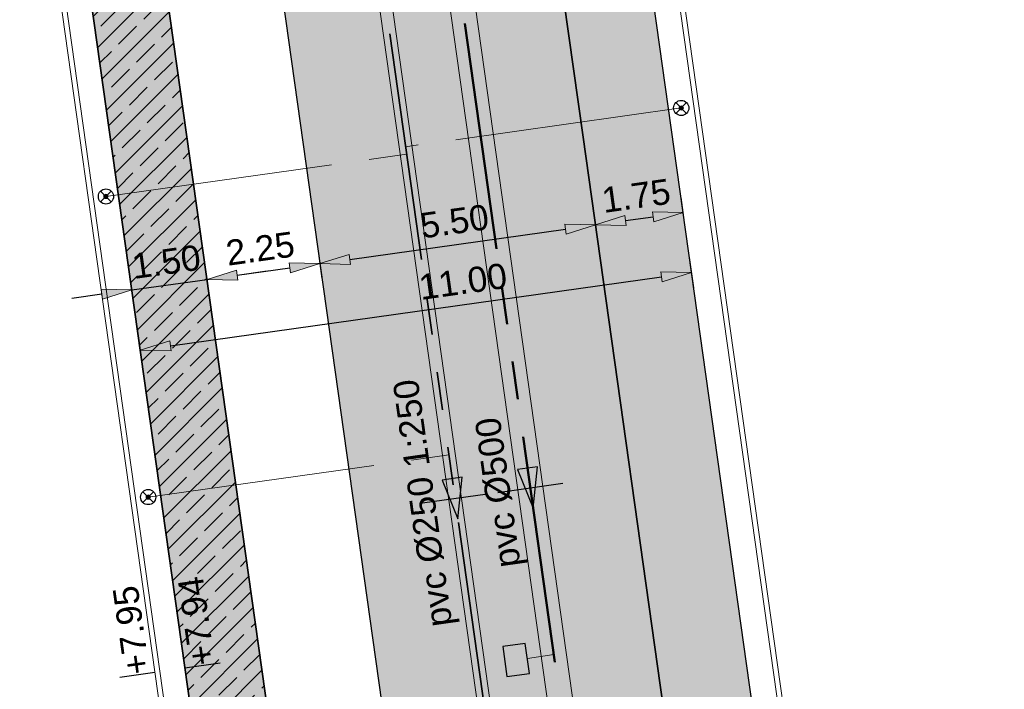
# Model space of a CAD drawing. Extents: x 98477 to 100410, y 398052 to 398969.
# Tile 268 of 374: x 98798 to 98818, y 398322 to 398336. Entities that reach past the tile are written whole.
import ezdxf
from ezdxf.enums import TextEntityAlignment as Align

# ---------------------------------------------------------------- set-up
doc = ezdxf.new("R2010")
doc.units = 0
for name, pattern in [('AL-NUTSTRACE', [17, 5, -3.5, 0, -3.5, 5]), ('RI-DWA', [9.75, 4.5, -0.75, 0.75, -0.75, 0.75, -0.75, 0.75, -0.75]), ('RI-RWA', [8.25, 4.5, -0.75, 0.75, -0.75, 0.75, -0.75])]:
    doc.linetypes.add(name, pattern=pattern)
for name, color, linetype, lineweight in [('N-KO-kantbegrenzing grondwerk', 70, 'Continuous', 25), ('N-KO-kantverharding', 2, 'Continuous', 25), ('N-RI-DWA hoofdriool', 24, 'RI-DWA', 35), ('N-RI-DWA hoofdriool buiswand', 24, 'Continuous', 13), ('N-RI-DWA huisaansluitleiding', 24, 'RI-DWA', 18), ('N-RI-DWA ontstoppingstuk', 24, 'Continuous', 25), ('N-RI-DWA strenginformatie', 24, 'Continuous', 25), ('N-RI-RWA hoofdriool', 162, 'RI-RWA', 50), ('N-RI-RWA hoofdriool buiswand', 162, 'Continuous', 13), ('N-RI-RWA kolkaansluitleiding', 132, 'RI-RWA', 18), ('N-RI-RWA strenginformatie', 162, 'Continuous', 25), ('N-RI-straatkolk', 7, 'Continuous', 25), ('N-RI-stroomrichting', 7, 'Continuous', 25), ("N-VH-arcering 'MAT' grijs 251", 251, 'Continuous', 18), ('N-VH-arcering printbeton', 8, 'Continuous', 9), ('X-AL-hoogtelijn - Niv 1', 1, 'AL-HOOGTELIJN', 18), ('X-AL-maatvoering VERWERKT', 180, 'Continuous', 18), ('X-AL-nutstrace VERWERKT', 252, 'AL-NUTSTRACE', 18), ('X-AL-planthoogte VERWERKT', 180, 'Continuous', 25)]:
    doc.layers.add(name, color=color, linetype=linetype, lineweight=lineweight)
for name, color, linetype, plot in [('X-AL-contourlijnen', 30, 'Continuous', False), ('X-AL-hulplijn', 30, 'Continuous', False), ('X-AL-hulplijn riolering', 30, 'Continuous', False)]:
    doc.layers.add(name, color=color, linetype=linetype, plot=plot)
doc.styles.add('CS Annotative', font='arial.ttf')
doc.styles.get("Standard").update_dxf_attribs({"font": 'txt.shx'})
doc.linetypes.add('AL-HOOGTELIJN', pattern='A,10,-1.5,["H",Standard,S=0.9,R=0,X=-0.3,Y=-0.45],-1.5,30', length=43)
doc.dimstyles.new('CS Annotative', dxfattribs={"dimtxt": 2.5, "dimasz": 3, "dimexe": 0.18, "dimexo": 0.0625, "dimgap": 1, "dimtad": 1, "dimzin": 3, "dimdsep": 46, "dimtxsty": 'CS Annotative', "dimblk": 'CS Dimensionpijl', "dimcen": 0, "dimse1": 1, "dimse2": 1, "dimclrd": 256, "dimclre": 256, "dimadec": 0, "dimazin": 0, "dimtm": 1e-09, "dimtfac": 1, "dimtdec": 0, "dimtofl": 0, "dimtmove": 1, "dimatfit": 1, "dimfxl": 1, "dimtfillclr": 256, "dimtolj": 1, "dimtzin": 3, "dimarcsym": 0})
pattern_1 = [(45, (0, 0), (-0.3535533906, 0.3535533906), []), (45, (0.35, 0), (-0.3535533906, 0.3535533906), [0.5, -0.2])]

# ---------------------------------------------------------------- blocks, each defined once
blk = doc.blocks.new('*U261')
at = {"layer": 'N-RI-stroomrichting'}
h = blk.add_hatch(color=256, dxfattribs=at)
h.dxf.hatch_style = 1
h.paths.add_polyline_path([(0.278, -1.981), (0.712, 2.12), (-1.269, 1.841)])
blk.add_lwpolyline([(0.278, -1.981), (0.712, 2.12), (-1.269, 1.841)], close=True, dxfattribs=at)
at = {"layer": 'X-AL-hulplijn riolering'}
blk.add_lwpolyline([(3.218, 0.452), (-3.218, -0.452)], dxfattribs=at)
at = {"lineweight": 25, "style": 'CS Annotative'}
blk.add_attdef('Strenginformatie', text='', height=2.5, rotation=98, dxfattribs=at).set_placement((-3.218, -0.452), align=Align.MIDDLE_CENTER)
blk = doc.blocks.new('*U116')
at = {"layer": 'N-RI-stroomrichting'}
h = blk.add_hatch(color=256, dxfattribs=at)
h.dxf.hatch_style = 1
h.paths.add_polyline_path([(0.278, -1.981), (0.712, 2.12), (-1.269, 1.841)])
blk.add_lwpolyline([(0.278, -1.981), (0.712, 2.12), (-1.269, 1.841)], close=True, dxfattribs=at)
at = {"layer": 'X-AL-hulplijn riolering'}
blk.add_lwpolyline([(3.218, 0.452), (-3.218, -0.452)], dxfattribs=at)
at = {"lineweight": 25, "style": 'CS Annotative'}
blk.add_attdef('Strenginformatie', text='', height=2.5, rotation=98, dxfattribs=at).set_placement((-3.218, -0.452), align=Align.MIDDLE_CENTER)
blk = doc.blocks.new('*U191')
at = {"layer": 'X-AL-hulplijn', "flags": 128}
blk.add_lwpolyline([(0.347, 0.049), (-0.347, -0.049)], dxfattribs=at)
at = {"layer": 'X-AL-planthoogte VERWERKT', "linetype": 'Continuous', "style": 'CS Annotative'}
blk.add_attdef('HOOGTE-RECHTS', text='', height=0.5, rotation=278, dxfattribs=at).set_placement((0, 0), align=Align.MIDDLE_LEFT)
blk = doc.blocks.new('*U813')
blk.add_lwpolyline([(-1.323, 1.329), (-0.905, -1.642), (1.323, -1.329), (0.905, 1.642)], close=True)
blk.add_solid([(-1.323, 1.329), (0.905, 1.642), (-1.323, 1.329), (-0.905, -1.642)])
blk = doc.blocks.new('CS Ontstoppingsstuk')
h = blk.add_hatch(color=256)
edge = h.paths.add_edge_path()
edge.add_arc((0, 0), 0.213, 358.55164, 718.55164)
at = {"lineweight": 18, "flags": 128}
for points in [[(-0.53, -0.53), (0.53, 0.53)], [(0.53, -0.53), (-0.53, 0.53)]]:
    blk.add_lwpolyline(points, dxfattribs=at)
blk.add_circle((0, 0), 0.75)
at = {"lineweight": 18}
blk.add_circle((0, 0), 0.213, dxfattribs=at)
blk = doc.blocks.new('CS Dimensionpijl')
h = blk.add_hatch(color=256)
h.dxf.hatch_style = 1
h.paths.add_polyline_path([(-1, -0.1667), (0, 0), (-1, 0.1667)])
at = {"flags": 128}
blk.add_lwpolyline([(0, 0.5), (0, -0.5)], dxfattribs=at)
blk.add_lwpolyline([(-1, -0.1667), (0, 0), (-1, 0.1667)], close=True, dxfattribs=at)
blk = doc.blocks.new('*D1009')
at = {"layer": 'X-AL-maatvoering VERWERKT', "linetype": 'Continuous', "lineweight": -2, "transparency": 16777216}
for p, q in [((98802.408, 398330.534), (98803.002, 398330.617)), ((98800.328, 398330.242), (98801.814, 398330.45)), ((98799.734, 398330.158), (98799.14, 398330.075))]:
    blk.add_line(p, q, dxfattribs=at)
at = {"layer": 'X-AL-maatvoering VERWERKT', "lineweight": -2, "transparency": 16777216, "xscale": 0.6000000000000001, "yscale": 0.6000000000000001, "zscale": 0.6000000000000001}
for p, rotation in [((98801.814, 398330.45), 188.0000000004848), ((98800.328, 398330.242), 8.000000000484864)]:
    blk.add_blockref('CS Dimensionpijl', p, dxfattribs=dict(at, rotation=rotation))
at = {"layer": 'X-AL-maatvoering VERWERKT', "color": 0, "transparency": 16777216, "insert": (98801.008, 398330.797), "char_height": 0.5, "attachment_point": 5, "rotation": 8, "style": 'CS Annotative'}
blk.add_mtext('\\A1;1.50', dxfattribs=at)
blk = doc.blocks.new('*D1010')
at = {"layer": 'X-AL-maatvoering VERWERKT', "linetype": 'Continuous', "lineweight": -2, "transparency": 16777216}
blk.add_line((98802.408, 398330.534), (98803.448, 398330.68), dxfattribs=at)
at = {"layer": 'X-AL-maatvoering VERWERKT', "lineweight": -2, "transparency": 16777216, "xscale": 0.6000000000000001, "yscale": 0.6000000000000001, "zscale": 0.6000000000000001}
for p, rotation in [((98804.042, 398330.763), 8.000000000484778), ((98801.814, 398330.45), 188.0000000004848)]:
    blk.add_blockref('CS Dimensionpijl', p, dxfattribs=dict(at, rotation=rotation))
at = {"layer": 'X-AL-maatvoering VERWERKT', "color": 0, "transparency": 16777216, "insert": (98802.864, 398331.058), "char_height": 0.5, "attachment_point": 5, "rotation": 8, "style": 'CS Annotative'}
blk.add_mtext('\\A1;2.25', dxfattribs=at)
blk = doc.blocks.new('*D1011')
at = {"layer": 'X-AL-maatvoering VERWERKT', "linetype": 'Continuous', "lineweight": -2, "transparency": 16777216}
blk.add_line((98804.636, 398330.847), (98808.894, 398331.445), dxfattribs=at)
at = {"layer": 'X-AL-maatvoering VERWERKT', "lineweight": -2, "transparency": 16777216, "xscale": 0.6000000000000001, "yscale": 0.6000000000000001, "zscale": 0.6000000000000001}
for p, rotation in [((98809.488, 398331.529), 8.000000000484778), ((98804.042, 398330.763), 188.0000000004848)]:
    blk.add_blockref('CS Dimensionpijl', p, dxfattribs=dict(at, rotation=rotation))
at = {"layer": 'X-AL-maatvoering VERWERKT', "color": 0, "transparency": 16777216, "insert": (98806.702, 398331.597), "char_height": 0.5, "attachment_point": 5, "rotation": 8, "style": 'CS Annotative'}
blk.add_mtext('\\A1;5.50', dxfattribs=at)
blk = doc.blocks.new('*D1012')
at = {"layer": 'X-AL-maatvoering VERWERKT', "linetype": 'Continuous', "lineweight": -2, "transparency": 16777216}
blk.add_line((98810.082, 398331.612), (98810.627, 398331.689), dxfattribs=at)
at = {"layer": 'X-AL-maatvoering VERWERKT', "lineweight": -2, "transparency": 16777216, "xscale": 0.6000000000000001, "yscale": 0.6000000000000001, "zscale": 0.6000000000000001}
for p, rotation in [((98811.221, 398331.772), 8.000000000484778), ((98809.488, 398331.529), 188.0000000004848)]:
    blk.add_blockref('CS Dimensionpijl', p, dxfattribs=dict(at, rotation=rotation))
at = {"layer": 'X-AL-maatvoering VERWERKT', "color": 0, "transparency": 16777216, "insert": (98810.291, 398332.102), "char_height": 0.5, "attachment_point": 5, "rotation": 8, "style": 'CS Annotative'}
blk.add_mtext('\\A1;1.75', dxfattribs=at)
blk = doc.blocks.new('*D1152')
at = {"layer": 'X-AL-maatvoering VERWERKT', "linetype": 'Continuous', "lineweight": -2, "transparency": 16777216}
blk.add_line((98801.089, 398329.137), (98810.794, 398330.501), dxfattribs=at)
at = {"layer": 'X-AL-maatvoering VERWERKT', "lineweight": -2, "transparency": 16777216, "xscale": 0.6000000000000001, "yscale": 0.6000000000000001, "zscale": 0.6000000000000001}
for p, rotation in [((98811.388, 398330.584), 8.000000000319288), ((98800.495, 398329.053), 188.0000000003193)]:
    blk.add_blockref('CS Dimensionpijl', p, dxfattribs=dict(at, rotation=rotation))
at = {"layer": 'X-AL-maatvoering VERWERKT', "color": 0, "transparency": 16777216, "insert": (98806.869, 398330.409), "char_height": 0.5, "attachment_point": 5, "rotation": 8, "style": 'CS Annotative'}
blk.add_mtext('\\A1;11.00', dxfattribs=at)

msp = doc.modelspace()

# ---------------------------------------------------------------- hatches: boundary and pattern name
at = {"layer": "N-VH-arcering 'MAT' grijs 251"}
h = msp.add_hatch(color=256, dxfattribs=at)
h.dxf.hatch_style = 1
edge = h.paths.add_edge_path()
edge.add_line((98801.71, 398275.503), (98759.079, 398269.511))
edge.add_arc((98758.557, 398273.225), 3.75, 188, 278, ccw=False)
edge.add_line((98754.843, 398272.703), (98754.732, 398273.495))
edge.add_arc((98759.436, 398274.156), 4.75, 98, 188, ccw=False)
edge.add_line((98758.775, 398278.86), (98802.644, 398285.025))
edge.add_arc((98800.8, 398298.146), 13.25, 278, 315.3696)
edge.add_arc((98814.321, 398284.798), 5.75, 98, 135.3696, ccw=False)
edge.add_line((98813.521, 398290.492), (98817.945, 398291.114))
edge.add_arc((98818.745, 398285.42), 5.75, 8, 98, ccw=False)
edge.add_line((98824.439, 398286.22), (98832.122, 398231.557))
edge.add_arc((98824.447, 398230.479), 7.75, -36.9034, 8, ccw=False)
edge.add_line((98830.645, 398225.825), (98822.025, 398214.347))
edge.add_arc((98828.622, 398209.393), 8.25, 143.0966, 188)
edge.add_line((98820.453, 398208.245), (98820.952, 398204.691))
edge.add_line((98820.952, 398204.691), (98824.988, 398175.974))
edge.add_line((98824.988, 398175.974), (98826.345, 398166.319))
edge.add_arc((98829.563, 398166.771), 3.25, 188, 278)
edge.add_line((98830.016, 398163.553), (98845.496, 398165.728))
edge.add_line((98845.496, 398165.728), (98850.051, 398166.368))
edge.add_line((98850.051, 398166.368), (98871.26, 398169.349))
edge.add_line((98871.26, 398169.349), (98879.777, 398170.546))
edge.add_line((98879.777, 398170.546), (98895.918, 398172.814))
edge.add_line((98895.918, 398172.814), (98895.013, 398179.251))
edge.add_line((98895.013, 398179.251), (98835.845, 398170.936))
edge.add_arc((98835.184, 398175.639), 4.75, 188, 278, ccw=False)
edge.add_line((98830.48, 398174.978), (98825.977, 398207.018))
edge.add_arc((98833.652, 398208.097), 7.75, 143.0966, 188, ccw=False)
edge.add_line((98827.454, 398212.751), (98836.074, 398224.229))
edge.add_arc((98829.477, 398229.183), 8.25, 323.0966, 368)
edge.add_line((98837.646, 398230.331), (98837.342, 398232.493))
edge.add_line((98837.342, 398232.493), (98837.342, 398232.493))
edge.add_line((98837.342, 398232.493), (98829.688, 398286.958))
edge.add_arc((98835.382, 398287.758), 5.75, 98, 188, ccw=False)
edge.add_line((98834.582, 398293.452), (98882.505, 398300.187))
edge.add_arc((98883.618, 398292.265), 8, 11.632, 98, ccw=False)
edge.add_line((98891.454, 398293.878), (98891, 398296.086))
edge.add_line((98891, 398296.086), (98889.023, 398305.688))
edge.add_line((98889.023, 398305.688), (98888.557, 398307.974))
edge.add_line((98888.557, 398307.974), (98887.385, 398314.76))
edge.add_arc((98879.502, 398313.398), 8, -82, 9.8011, ccw=False)
edge.add_line((98880.615, 398305.476), (98872.945, 398304.398))
edge.add_arc((98872.423, 398308.111), 3.75, 189.4265, 278, ccw=False)
edge.add_arc((92946.735, 397324.304), 6003.05, 9.426501, 10.6116601)
edge.add_line((98847.121, 398429.774), (98842.313, 398429.098))
edge.add_arc((92946.735, 397324.304), 5998.2, 9.4285467, 10.6137733, ccw=False)
edge.add_arc((98860.089, 398306.469), 3.84, -81.4341, 6.6574, ccw=False)
edge.add_line((98860.661, 398302.671), (98847.185, 398300.777))
edge.add_line((98847.185, 398300.777), (98842.63, 398300.137))
edge.add_line((98842.63, 398300.137), (98820.151, 398296.978))
edge.add_arc((98819.35, 398302.672), 5.75, 188, 278, ccw=False)
edge.add_line((98813.656, 398301.872), (98812.306, 398311.477))
edge.add_line((98812.306, 398311.477), (98811.109, 398319.994))
edge.add_line((98811.109, 398319.994), (98809.244, 398333.263))
edge.add_line((98809.244, 398333.263), (98808.674, 398337.323))
edge.add_line((98808.674, 398337.323), (98807.714, 398344.156))
edge.add_line((98807.714, 398344.156), (98807.707, 398344.206))
edge.add_line((98807.707, 398344.206), (98811.668, 398344.762))
edge.add_line((98811.668, 398344.762), (98829.492, 398347.268))
edge.add_line((98829.492, 398347.268), (98831.968, 398347.616))
edge.add_line((98831.968, 398347.616), (98831.064, 398354.052))
edge.add_line((98831.064, 398354.052), (98828.588, 398353.704))
edge.add_line((98828.588, 398353.704), (98810.763, 398351.199))
edge.add_line((98810.763, 398351.199), (98806.802, 398350.643))
edge.add_line((98806.802, 398350.643), (98806.795, 398350.692))
edge.add_line((98806.795, 398350.692), (98805.146, 398362.424))
edge.add_line((98805.146, 398362.424), (98805.048, 398363.12))
edge.add_line((98805.048, 398363.12), (98803.991, 398370.646))
edge.add_line((98803.991, 398370.646), (98802.488, 398381.341))
edge.add_line((98802.488, 398381.341), (98801.43, 398388.867))
edge.add_line((98801.43, 398388.867), (98799.927, 398399.562))
edge.add_line((98799.927, 398399.562), (98798.869, 398407.088))
edge.add_line((98798.869, 398407.088), (98797.366, 398417.783))
edge.add_line((98797.366, 398417.783), (98796.795, 398421.843))
edge.add_line((98796.795, 398421.843), (98795.884, 398428.329))
edge.add_line((98795.884, 398428.329), (98795.877, 398428.379))
edge.add_line((98795.877, 398428.379), (98799.838, 398428.935))
edge.add_line((98799.838, 398428.935), (98817.663, 398431.44))
edge.add_line((98817.663, 398431.44), (98820.138, 398431.788))
edge.add_line((98820.138, 398431.788), (98819.234, 398438.225))
edge.add_line((98819.234, 398438.225), (98816.758, 398437.877))
edge.add_line((98816.758, 398437.877), (98798.933, 398435.372))
edge.add_line((98798.933, 398435.372), (98794.972, 398434.815))
edge.add_line((98794.972, 398434.815), (98794.965, 398434.865))
edge.add_line((98794.965, 398434.865), (98793.379, 398446.154))
edge.add_line((98793.379, 398446.154), (98792.739, 398450.709))
edge.add_line((98792.739, 398450.709), (98789.338, 398474.904))
edge.add_line((98789.338, 398474.904), (98783.892, 398474.138))
edge.add_line((98783.892, 398474.138), (98786.763, 398453.707))
edge.add_arc((98782.059, 398453.046), 4.75, -82, 8, ccw=False)
edge.add_line((98782.72, 398448.342), (98773.115, 398446.992))
edge.add_line((98773.115, 398446.992), (98764.599, 398445.795))
edge.add_line((98764.599, 398445.795), (98743.407, 398442.817))
edge.add_line((98743.407, 398442.817), (98734.891, 398441.62))
edge.add_line((98734.891, 398441.62), (98611.8, 398424.321))
edge.add_line((98611.8, 398424.321), (98607.657, 398453.801))
edge.add_arc((98611.637, 398454.122), 3.993, 101.3918, 184.6082, ccw=False)
edge.add_line((98610.849, 398458.036), (98611.839, 398458.175))
edge.add_line((98611.839, 398458.175), (98639.566, 398462.072))
edge.add_line((98639.566, 398462.072), (98641.547, 398462.351))
edge.add_line((98641.547, 398462.351), (98659.372, 398464.856))
edge.add_line((98659.372, 398464.856), (98661.847, 398465.204))
edge.add_line((98661.847, 398465.204), (98660.943, 398471.64))
edge.add_line((98660.943, 398471.64), (98649.901, 398470.089))
edge.add_line((98649.901, 398470.089), (98624.649, 398466.54))
edge.add_line((98624.649, 398466.54), (98622.669, 398466.261))
edge.add_line((98622.669, 398466.261), (98604.844, 398463.756))
edge.add_line((98604.844, 398463.756), (98602.864, 398463.478))
edge.add_line((98602.864, 398463.478), (98594.941, 398462.365))
edge.add_line((98594.941, 398462.365), (98576.275, 398459.741))
edge.add_line((98576.275, 398459.741), (98577.18, 398453.304))
edge.add_line((98577.18, 398453.304), (98578.17, 398453.444))
edge.add_line((98578.17, 398453.444), (98598.471, 398456.294))
edge.add_arc((98598.792, 398452.314), 3.993, 11.4249, 94.6095, ccw=False)
edge.add_line((98602.706, 398453.105), (98606.849, 398423.625))
edge.add_line((98606.849, 398423.625), (98548.819, 398415.469))
edge.add_arc((98548.158, 398420.173), 4.75, 188, 278, ccw=False)
edge.add_line((98543.454, 398419.512), (98539.768, 398445.74))
edge.add_line((98539.768, 398445.74), (98538.976, 398445.629))
edge.add_line((98538.976, 398445.629), (98538.732, 398447.362))
edge.add_line((98538.732, 398447.362), (98534.771, 398446.805))
edge.add_line((98534.771, 398446.805), (98536.53, 398434.292))
edge.add_line((98536.53, 398434.292), (98537.17, 398429.737))
edge.add_line((98537.17, 398429.737), (98538.395, 398421.022))
edge.add_line((98538.395, 398421.022), (98539.035, 398416.467))
edge.add_line((98539.035, 398416.467), (98541.025, 398402.306))
edge.add_line((98541.025, 398402.306), (98541.665, 398397.751))
edge.add_line((98541.665, 398397.751), (98543.656, 398383.59))
edge.add_line((98543.656, 398383.59), (98544.296, 398379.035))
edge.add_line((98544.296, 398379.035), (98545.604, 398369.727))
edge.add_arc((98543.871, 398369.483), 1.75, -82, 8, ccw=False)
edge.add_line((98544.115, 398367.75), (98522.477, 398364.709))
edge.add_line((98522.477, 398364.709), (98523.215, 398359.461))
edge.add_line((98523.215, 398359.461), (98545.05, 398362.529))
edge.add_line((98545.05, 398362.529), (98549.605, 398363.17))
edge.add_line((98549.605, 398363.17), (98564.162, 398365.215))
edge.add_arc((98564.824, 398360.512), 4.75, 8, 98, ccw=False)
edge.add_line((98569.527, 398361.173), (98576.5, 398311.56))
edge.add_arc((98571.796, 398310.899), 4.75, -82, 8, ccw=False)
edge.add_line((98572.457, 398306.195), (98563.842, 398304.985))
edge.add_line((98563.842, 398304.985), (98559.287, 398304.344))
edge.add_line((98559.287, 398304.344), (98541.016, 398301.777))
edge.add_line((98541.016, 398301.777), (98541.754, 398296.528))
edge.add_line((98541.754, 398296.528), (98553.885, 398298.233))
edge.add_arc((98554.128, 398296.5), 1.75, 8, 98, ccw=False)
edge.add_line((98555.861, 398296.744), (98557.35, 398286.148))
edge.add_line((98557.35, 398286.148), (98557.99, 398281.593))
edge.add_line((98557.99, 398281.593), (98560.134, 398266.343))
edge.add_line((98560.134, 398266.343), (98560.774, 398261.787))
edge.add_line((98560.774, 398261.787), (98562.917, 398246.537))
edge.add_line((98562.917, 398246.537), (98563.557, 398241.982))
edge.add_line((98563.557, 398241.982), (98565.701, 398226.732))
edge.add_line((98565.701, 398226.732), (98566.341, 398222.177))
edge.add_line((98566.341, 398222.177), (98567.566, 398213.462))
edge.add_line((98567.566, 398213.462), (98568.206, 398208.907))
edge.add_line((98568.206, 398208.907), (98576.531, 398149.669))
edge.add_line((98576.531, 398149.669), (98576.556, 398149.491))
edge.add_line((98576.556, 398149.491), (98535.46, 398143.715))
edge.add_line((98535.46, 398143.715), (98536.347, 398137.407))
edge.add_line((98536.347, 398137.407), (98537.337, 398137.546))
edge.add_line((98537.337, 398137.546), (98577.443, 398143.183))
edge.add_line((98577.443, 398143.183), (98578.765, 398133.775))
edge.add_line((98578.765, 398133.775), (98538.659, 398128.139))
edge.add_line((98538.659, 398128.139), (98537.669, 398128))
edge.add_line((98537.669, 398128), (98538.573, 398121.563))
edge.add_line((98538.573, 398121.563), (98579.669, 398127.339))
edge.add_line((98579.669, 398127.339), (98579.676, 398127.289))
edge.add_line((98579.676, 398127.289), (98580.766, 398119.535))
edge.add_line((98580.766, 398119.535), (98582.575, 398106.662))
edge.add_line((98582.575, 398106.662), (98583.062, 398103.196))
edge.add_line((98583.062, 398103.196), (98584.872, 398090.322))
edge.add_line((98584.872, 398090.322), (98585.359, 398086.856))
edge.add_line((98585.359, 398086.856), (98587.168, 398073.983))
edge.add_line((98587.168, 398073.983), (98588.149, 398067.001))
edge.add_arc((98585.921, 398066.688), 2.25, -71.0527, 8, ccw=False)
edge.add_line((98586.652, 398064.56), (98587.088, 398064.71))
edge.add_line((98587.088, 398064.71), (98595.765, 398067.689))
edge.add_line((98595.765, 398067.689), (98596.093, 398067.801))
edge.add_arc((98595.362, 398069.929), 2.25, 188, 288.9473, ccw=False)
edge.add_line((98593.134, 398069.616), (98582.466, 398145.525))
edge.add_arc((98587.169, 398146.186), 4.75, 98, 188, ccw=False)
edge.add_line((98586.508, 398150.89), (98609.067, 398154.06))
edge.add_line((98609.067, 398154.06), (98621.308, 398156.2))
edge.add_line((98621.308, 398156.2), (98618.713, 398174.661))
edge.add_line((98618.713, 398174.661), (98600.889, 398172.156))
edge.add_line((98600.889, 398172.156), (98602.706, 398159.225))
edge.add_line((98602.706, 398159.225), (98585.673, 398156.831))
edge.add_arc((98585.086, 398161.633), 4.838, 189.0296, 276.9704, ccw=False)
edge.add_line((98580.308, 398160.874), (98573.635, 398208.357))
edge.add_line((98573.635, 398208.357), (98572.717, 398214.893))
edge.add_line((98572.717, 398214.893), (98570.017, 398234.104))
edge.add_line((98570.017, 398234.104), (98569.098, 398240.64))
edge.add_line((98569.098, 398240.64), (98568.632, 398243.957))
edge.add_line((98568.632, 398243.957), (98568.166, 398247.275))
edge.add_arc((98572.869, 398247.936), 4.75, 98, 188, ccw=False)
edge.add_line((98572.208, 398252.64), (98597.856, 398256.244))
edge.add_line((98597.856, 398256.244), (98604.392, 398257.163))
edge.add_line((98604.392, 398257.163), (98619.642, 398259.306))
edge.add_line((98619.642, 398259.306), (98626.178, 398260.225))
edge.add_line((98626.178, 398260.225), (98639.447, 398262.089))
edge.add_line((98639.447, 398262.089), (98639.497, 398262.096))
edge.add_line((98639.497, 398262.096), (98640.054, 398258.135))
edge.add_line((98640.054, 398258.135), (98641.863, 398245.262))
edge.add_line((98641.863, 398245.262), (98642.141, 398243.281))
edge.add_line((98642.141, 398243.281), (98643.255, 398235.359))
edge.add_line((98643.255, 398235.359), (98644.577, 398225.952))
edge.add_line((98644.577, 398225.952), (98646.038, 398215.554))
edge.add_line((98646.038, 398215.554), (98646.386, 398213.078))
edge.add_line((98646.386, 398213.078), (98652.823, 398213.983))
edge.add_line((98652.823, 398213.983), (98652.475, 398216.458))
edge.add_line((98652.475, 398216.458), (98651.709, 398221.905))
edge.add_line((98651.709, 398221.905), (98651.431, 398223.885))
edge.add_line((98651.431, 398223.885), (98649.622, 398236.759))
edge.add_line((98649.622, 398236.759), (98649.343, 398238.739))
edge.add_line((98649.343, 398238.739), (98646.49, 398259.04))
edge.add_line((98646.49, 398259.04), (98645.934, 398263.001))
edge.add_line((98645.934, 398263.001), (98645.983, 398263.008))
edge.add_line((98645.983, 398263.008), (98654.398, 398264.191))
edge.add_line((98654.398, 398264.191), (98722.625, 398273.779))
edge.add_line((98722.625, 398273.779), (98731.142, 398274.976))
edge.add_line((98731.142, 398274.976), (98743.97, 398276.779))
edge.add_arc((98744.557, 398271.977), 4.838, 9.0296, 96.9704, ccw=False)
edge.add_line((98749.335, 398272.737), (98750.727, 398262.834))
edge.add_line((98750.727, 398262.834), (98752.41, 398263.07))
edge.add_line((98752.41, 398263.07), (98756.966, 398263.711))
edge.add_line((98756.966, 398263.711), (98772.216, 398265.854))
edge.add_line((98772.216, 398265.854), (98776.771, 398266.494))
edge.add_line((98776.771, 398266.494), (98795.982, 398269.194))
edge.add_line((98795.982, 398269.194), (98800.537, 398269.834))
edge.add_line((98800.537, 398269.834), (98802.468, 398270.106))
edge.add_line((98802.468, 398270.106), (98801.71, 398275.503))
edge = h.paths.add_edge_path(flags=16)
edge.add_line((98744.062, 398333.464), (98751.984, 398334.577))
edge.add_line((98751.984, 398334.577), (98753.966, 398334.856))
edge.add_line((98753.966, 398334.856), (98764.363, 398336.317))
edge.add_line((98764.363, 398336.317), (98764.363, 398336.317))
edge.add_line((98764.363, 398336.317), (98766.343, 398336.595))
edge.add_line((98766.343, 398336.595), (98774.265, 398337.708))
edge.add_line((98774.265, 398337.708), (98774.247, 398337.837))
edge.add_line((98774.247, 398337.837), (98802.49, 398341.806))
edge.add_line((98802.49, 398341.806), (98803.019, 398338.043))
edge.add_line((98803.019, 398338.043), (98808.474, 398299.225))
edge.add_arc((98800.8, 398298.146), 7.75, -82, 8, ccw=False)
edge.add_line((98801.878, 398290.472), (98771.967, 398286.268))
edge.add_line((98771.967, 398286.268), (98767.412, 398285.628))
edge.add_line((98767.412, 398285.628), (98755.133, 398283.902))
edge.add_line((98755.133, 398283.902), (98746.617, 398282.705))
edge.add_line((98746.617, 398282.705), (98730.376, 398280.423))
edge.add_line((98730.376, 398280.423), (98721.86, 398279.226))
edge.add_line((98721.86, 398279.226), (98654.328, 398269.735))
edge.add_arc((98653.667, 398274.439), 4.75, 188, 278, ccw=False)
edge.add_line((98648.963, 398273.778), (98644.134, 398308.14))
edge.add_line((98644.134, 398308.14), (98642.937, 398316.656))
edge.add_line((98642.937, 398316.656), (98640.3, 398335.422))
edge.add_line((98640.3, 398335.422), (98638.121, 398335.116))
edge.add_line((98638.121, 398335.116), (98637.23, 398334.99))
edge.add_line((98637.23, 398334.99), (98635.051, 398334.684))
edge.add_line((98635.051, 398334.684), (98635.74, 398329.782))
edge.add_line((98635.74, 398329.782), (98636.937, 398321.266))
edge.add_line((98636.937, 398321.266), (98638.385, 398310.967))
edge.add_line((98638.385, 398310.967), (98639.025, 398306.412))
edge.add_line((98639.025, 398306.412), (98641.168, 398291.162))
edge.add_line((98641.168, 398291.162), (98642.365, 398282.646))
edge.add_line((98642.365, 398282.646), (98643.715, 398273.04))
edge.add_arc((98639.011, 398272.379), 4.75, -82, 8, ccw=False)
edge.add_line((98639.672, 398267.675), (98619.322, 398264.815))
edge.add_line((98619.322, 398264.815), (98614.272, 398264.105))
edge.add_line((98614.272, 398264.105), (98593.922, 398261.245))
edge.add_arc((98593.261, 398265.949), 4.75, 188, 278, ccw=False)
edge.add_line((98588.557, 398265.288), (98581.779, 398313.514))
edge.add_line((98581.779, 398313.514), (98580.582, 398322.03))
edge.add_line((98580.582, 398322.03), (98575.231, 398360.106))
edge.add_line((98575.231, 398360.106), (98574.591, 398364.661))
edge.add_line((98574.591, 398364.661), (98572.663, 398378.377))
edge.add_line((98572.663, 398378.377), (98571.188, 398388.873))
edge.add_line((98571.188, 398388.873), (98568.516, 398407.887))
edge.add_arc((98573.22, 398408.548), 4.75, 98, 188, ccw=False)
edge.add_line((98572.559, 398413.251), (98607.119, 398418.109))
edge.add_line((98607.119, 398418.109), (98607.614, 398418.178))
edge.add_line((98607.614, 398418.178), (98611.584, 398389.936))
edge.add_line((98611.584, 398389.936), (98611.455, 398389.918))
edge.add_line((98611.455, 398389.918), (98613.264, 398377.044))
edge.add_line((98613.264, 398377.044), (98613.334, 398376.549))
edge.add_line((98613.334, 398376.549), (98626.207, 398378.358))
edge.add_line((98626.207, 398378.358), (98628.188, 398378.637))
edge.add_line((98628.188, 398378.637), (98636.11, 398379.75))
edge.add_line((98636.11, 398379.75), (98648.369, 398381.473))
edge.add_line((98648.369, 398381.473), (98647.465, 398387.91))
edge.add_line((98647.465, 398387.91), (98634.591, 398386.1))
edge.add_line((98634.591, 398386.1), (98632.492, 398385.805))
edge.add_line((98632.492, 398385.805), (98619.737, 398384.013))
edge.add_line((98619.737, 398384.013), (98617.509, 398383.7))
edge.add_line((98617.509, 398383.7), (98612.566, 398418.874))
edge.add_line((98612.566, 398418.874), (98613.061, 398418.944))
edge.add_line((98613.061, 398418.944), (98667.575, 398426.605))
edge.add_line((98667.575, 398426.605), (98722.089, 398434.267))
edge.add_line((98722.089, 398434.267), (98726.149, 398434.837))
edge.add_line((98726.149, 398434.837), (98759.422, 398439.513))
edge.add_line((98759.422, 398439.513), (98763.483, 398440.084))
edge.add_line((98763.483, 398440.084), (98783.486, 398442.895))
edge.add_arc((98784.147, 398438.192), 4.75, 8, 98, ccw=False)
edge.add_line((98788.851, 398438.853), (98795.615, 398390.726))
edge.add_arc((98790.911, 398390.065), 4.75, -82, 8, ccw=False)
edge.add_line((98791.572, 398385.361), (98787.363, 398384.769))
edge.add_line((98787.363, 398384.769), (98774.49, 398382.96))
edge.add_line((98774.49, 398382.96), (98766.122, 398381.784))
edge.add_line((98766.122, 398381.784), (98766.072, 398381.777))
edge.add_line((98766.072, 398381.777), (98764.945, 398389.798))
edge.add_line((98764.945, 398389.798), (98762.092, 398410.099))
edge.add_line((98762.092, 398410.099), (98761.953, 398411.089))
edge.add_line((98761.953, 398411.089), (98755.516, 398410.184))
edge.add_line((98755.516, 398410.184), (98755.655, 398409.194))
edge.add_line((98755.655, 398409.194), (98758.508, 398388.894))
edge.add_line((98758.508, 398388.894), (98759.636, 398380.872))
edge.add_line((98759.636, 398380.872), (98759.586, 398380.865))
edge.add_line((98759.586, 398380.865), (98748.792, 398379.348))
edge.add_line((98748.792, 398379.348), (98744.237, 398378.708))
edge.add_line((98744.237, 398378.708), (98741.316, 398378.298))
edge.add_line((98741.316, 398378.298), (98735.869, 398377.532))
edge.add_line((98735.869, 398377.532), (98732.948, 398377.122))
edge.add_line((98732.948, 398377.122), (98728.393, 398376.482))
edge.add_line((98728.393, 398376.482), (98718.319, 398375.066))
edge.add_arc((98720.442, 398359.964), 15.25, 98, 128)
edge.add_line((98711.053, 398371.981), (98707.249, 398369.01))
edge.add_line((98707.249, 398369.01), (98710.512, 398364.833))
edge.add_line((98710.512, 398364.833), (98713.62, 398367.262))
edge.add_arc((98721.254, 398357.324), 12.531, 99.3779, 127.5301, ccw=False)
edge.add_line((98719.212, 398369.688), (98728.557, 398371.001))
edge.add_line((98728.557, 398371.001), (98733.112, 398371.641))
edge.add_line((98733.112, 398371.641), (98743.906, 398373.158))
edge.add_line((98743.906, 398373.158), (98752.423, 398374.355))
edge.add_line((98752.423, 398374.355), (98763.216, 398375.872))
edge.add_line((98763.216, 398375.872), (98767.772, 398376.512))
edge.add_line((98767.772, 398376.512), (98793.321, 398380.103))
edge.add_arc((98793.768, 398376.291), 3.838, 9.3042, 96.6958, ccw=False)
edge.add_line((98797.556, 398376.911), (98799.602, 398362.354))
edge.add_line((98799.602, 398362.354), (98801.641, 398347.847))
edge.add_line((98801.641, 398347.847), (98801.71, 398347.352))
edge.add_line((98801.71, 398347.352), (98773.468, 398343.383))
edge.add_line((98773.468, 398343.383), (98773.361, 398344.145))
edge.add_line((98773.361, 398344.145), (98770.885, 398343.797))
edge.add_line((98770.885, 398343.797), (98758.012, 398341.988))
edge.add_line((98758.012, 398341.988), (98756.031, 398341.71))
edge.add_line((98756.031, 398341.71), (98743.158, 398339.9))
edge.add_line((98743.158, 398339.9), (98743.158, 398339.9))
edge.add_line((98743.158, 398339.9), (98742.167, 398339.761))
edge.add_line((98742.167, 398339.761), (98743.072, 398333.324))
edge.add_line((98743.072, 398333.324), (98744.062, 398333.464))
edge = h.paths.add_edge_path(flags=16)
edge.add_line((98545.99, 398402.903), (98545.74, 398404.686))
edge.add_arc((98550.444, 398405.347), 4.75, 98, 188, ccw=False)
edge.add_line((98549.783, 398410.05), (98557.705, 398411.164))
edge.add_arc((98558.366, 398406.46), 4.75, 8, 98, ccw=False)
edge.add_line((98563.07, 398407.121), (98563.355, 398405.091))
edge.add_line((98563.355, 398405.091), (98565.095, 398392.713))
edge.add_line((98565.095, 398392.713), (98565.443, 398390.237))
edge.add_line((98565.443, 398390.237), (98567.182, 398377.859))
edge.add_line((98567.182, 398377.859), (98567.468, 398375.829))
edge.add_arc((98562.764, 398375.168), 4.75, -82, 8, ccw=False)
edge.add_line((98563.425, 398370.464), (98555.503, 398369.35))
edge.add_arc((98554.842, 398374.054), 4.75, 188, 278, ccw=False)
edge.add_line((98550.138, 398373.393), (98549.887, 398375.176))
edge.add_line((98549.887, 398375.176), (98548.078, 398388.049))
edge.add_line((98548.078, 398388.049), (98547.8, 398390.03))
edge.add_line((98547.8, 398390.03), (98545.99, 398402.903))
edge = h.paths.add_edge_path(flags=16)
edge.add_line((98580.974, 398279.723), (98580.696, 398281.704))
edge.add_line((98580.696, 398281.704), (98579.235, 398292.102))
edge.add_line((98579.235, 398292.102), (98578.56, 398296.904))
edge.add_arc((98573.856, 398296.243), 4.75, 8, 98)
edge.add_line((98573.195, 398300.947), (98565.57, 398299.875))
edge.add_arc((98566.231, 398295.172), 4.75, 98, 186.1904)
edge.add_line((98561.508, 398294.659), (98561.506, 398294.659))
edge.add_line((98561.506, 398294.659), (98563.663, 398279.31))
edge.add_line((98563.663, 398279.31), (98563.942, 398277.329))
edge.add_line((98563.942, 398277.329), (98566.099, 398261.98))
edge.add_line((98566.099, 398261.98), (98566.101, 398261.981))
edge.add_arc((98570.782, 398262.79), 4.75, 189.8096, 278)
edge.add_line((98571.443, 398258.086), (98579.068, 398259.158))
edge.add_arc((98578.407, 398263.862), 4.75, 278, 368)
edge.add_line((98583.111, 398264.523), (98582.436, 398269.325))
edge.add_line((98582.436, 398269.325), (98580.974, 398279.723))
edge = h.paths.add_edge_path(flags=16)
edge.add_line((98615.081, 398162.782), (98614.489, 398166.998))
edge.add_arc((98612.756, 398166.755), 1.75, 8, 98)
edge.add_line((98612.512, 398168.488), (98608.551, 398167.931))
edge.add_arc((98608.795, 398166.198), 1.75, 98, 188)
edge.add_line((98607.062, 398165.955), (98607.654, 398161.738))
edge.add_arc((98609.387, 398161.982), 1.75, 188, 278)
edge.add_line((98609.631, 398160.249), (98613.592, 398160.805))
edge.add_arc((98613.348, 398162.538), 1.75, 278, 368)
at = {"layer": 'N-VH-arcering printbeton'}
h = msp.add_hatch(dxfattribs=at)
h.set_pattern_fill('CS-PRINTBETON', color=256)
h.set_pattern_definition(pattern_1)
edge = h.paths.add_edge_path()
edge.add_line((98810.24, 398338.755), (98834.006, 398342.095))
edge.add_line((98834.006, 398342.095), (98831.501, 398359.92))
edge.add_line((98831.501, 398359.92), (98807.735, 398356.58))
edge.add_line((98807.735, 398356.58), (98798.41, 398422.928))
edge.add_line((98798.41, 398422.928), (98822.177, 398426.268))
edge.add_line((98822.177, 398426.268), (98819.671, 398444.093))
edge.add_line((98819.671, 398444.093), (98795.905, 398440.753))
edge.add_line((98795.905, 398440.753), (98791.071, 398475.147))
edge.add_line((98791.071, 398475.147), (98789.338, 398474.904))
edge.add_line((98789.338, 398474.904), (98792.739, 398450.709))
edge.add_line((98792.739, 398450.709), (98793.379, 398446.154))
edge.add_line((98793.379, 398446.154), (98794.972, 398434.815))
edge.add_line((98794.972, 398434.815), (98796.725, 398435.062))
edge.add_line((98796.725, 398435.062), (98796.081, 398439.647))
edge.add_line((98796.081, 398439.647), (98798.289, 398439.957))
edge.add_line((98798.289, 398439.957), (98798.237, 398440.323))
edge.add_line((98798.237, 398440.323), (98816.062, 398442.828))
edge.add_line((98816.062, 398442.828), (98816.114, 398442.462))
edge.add_line((98816.114, 398442.462), (98818.223, 398442.758))
edge.add_line((98818.223, 398442.758), (98818.867, 398438.174))
edge.add_line((98818.867, 398438.174), (98819.234, 398438.225))
edge.add_line((98819.234, 398438.225), (98820.138, 398431.788))
edge.add_line((98820.138, 398431.788), (98819.772, 398431.737))
edge.add_line((98819.772, 398431.737), (98820.416, 398427.152))
edge.add_line((98820.416, 398427.152), (98818.307, 398426.855))
edge.add_line((98818.307, 398426.855), (98818.359, 398426.489))
edge.add_line((98818.359, 398426.489), (98800.534, 398423.984))
edge.add_line((98800.534, 398423.984), (98800.482, 398424.35))
edge.add_line((98800.482, 398424.35), (98798.274, 398424.04))
edge.add_line((98798.274, 398424.04), (98797.63, 398428.625))
edge.add_line((98797.63, 398428.625), (98795.877, 398428.379))
edge.add_line((98795.877, 398428.379), (98796.795, 398421.843))
edge.add_line((98796.795, 398421.843), (98797.366, 398417.783))
edge.add_line((98797.366, 398417.783), (98798.869, 398407.088))
edge.add_line((98798.869, 398407.088), (98799.927, 398399.562))
edge.add_line((98799.927, 398399.562), (98801.43, 398388.867))
edge.add_line((98801.43, 398388.867), (98802.488, 398381.341))
edge.add_line((98802.488, 398381.341), (98803.991, 398370.646))
edge.add_line((98803.991, 398370.646), (98805.048, 398363.12))
edge.add_line((98805.048, 398363.12), (98805.146, 398362.424))
edge.add_line((98805.146, 398362.424), (98806.802, 398350.643))
edge.add_line((98806.802, 398350.643), (98808.555, 398350.889))
edge.add_line((98808.555, 398350.889), (98807.91, 398355.474))
edge.add_line((98807.91, 398355.474), (98810.119, 398355.784))
edge.add_line((98810.119, 398355.784), (98810.067, 398356.151))
edge.add_line((98810.067, 398356.151), (98827.892, 398358.656))
edge.add_line((98827.892, 398358.656), (98827.943, 398358.289))
edge.add_line((98827.943, 398358.289), (98830.053, 398358.586))
edge.add_line((98830.053, 398358.586), (98830.697, 398354.001))
edge.add_line((98830.697, 398354.001), (98831.064, 398354.052))
edge.add_line((98831.064, 398354.052), (98831.968, 398347.616))
edge.add_line((98831.968, 398347.616), (98831.602, 398347.564))
edge.add_line((98831.602, 398347.564), (98832.246, 398342.979))
edge.add_line((98832.246, 398342.979), (98830.137, 398342.683))
edge.add_line((98830.137, 398342.683), (98830.188, 398342.316))
edge.add_line((98830.188, 398342.316), (98812.364, 398339.811))
edge.add_line((98812.364, 398339.811), (98812.312, 398340.178))
edge.add_line((98812.312, 398340.178), (98810.104, 398339.867))
edge.add_line((98810.104, 398339.867), (98809.459, 398344.452))
edge.add_line((98809.459, 398344.452), (98807.707, 398344.206))
edge.add_line((98807.707, 398344.206), (98808.674, 398337.323))
edge.add_line((98808.674, 398337.323), (98809.244, 398333.263))
edge.add_line((98809.244, 398333.263), (98811.109, 398319.994))
edge.add_line((98811.109, 398319.994), (98812.306, 398311.477))
edge.add_line((98812.306, 398311.477), (98813.656, 398301.872))
edge.add_arc((98819.35, 398302.672), 5.75, 188, 232.0792)
edge.add_line((98815.816, 398298.136), (98842.564, 398301.895))
edge.add_line((98842.564, 398301.895), (98842.808, 398300.162))
edge.add_line((98842.808, 398300.162), (98847.007, 398300.752))
edge.add_line((98847.007, 398300.752), (98846.763, 398302.485))
edge.add_line((98846.763, 398302.485), (98863.571, 398304.848))
edge.add_arc((98860.58, 398306.39), 3.365, 332.7213, 368.9632)
edge.add_line((98863.904, 398306.914), (98821.609, 398300.97))
edge.add_arc((98820.774, 398306.911), 6, 188, 278, ccw=False)
edge.add_line((98814.833, 398306.076), (98810.24, 398338.755))
h = msp.add_hatch(dxfattribs=at)
h.set_pattern_fill('CS-PRINTBETON', color=256)
h.set_pattern_definition(pattern_1)
h.paths.add_polyline_path([(98802.143, 398341.758), (98798.776, 398341.284), (98803.411, 398308.309), (98804.896, 398308.517), (98800.765, 398337.908), (98802.647, 398338.173)])

# ---------------------------------------------------------------- linework, layer by layer
at = {"layer": 'N-KO-kantbegrenzing grondwerk', "flags": 128}
msp.add_lwpolyline([(98863.904, 398306.914), (98821.609, 398300.97, -0.414214), (98814.833, 398306.076), (98810.24, 398338.755), (98834.006, 398342.095), (98831.501, 398359.92), (98807.735, 398356.58), (98798.41, 398422.928), (98822.177, 398426.268), (98819.671, 398444.093), (98795.905, 398440.753), (98791.071, 398475.147), (98789.338, 398474.904)], format="xyb", dxfattribs=at)
msp.add_lwpolyline([(98802.143, 398341.758), (98802.647, 398338.173), (98800.765, 398337.908), (98804.896, 398308.517), (98803.411, 398308.309), (98798.776, 398341.284)], dxfattribs=at)
at = {"layer": 'N-KO-kantverharding', "flags": 128}
msp.add_lwpolyline([(98813.656, 398301.872), (98812.306, 398311.477), (98811.109, 398319.994), (98809.244, 398333.263), (98808.674, 398337.323), (98807.714, 398344.156), (98807.707, 398344.206), (98811.668, 398344.762), (98812.364, 398339.811), (98830.188, 398342.316), (98829.492, 398347.268), (98831.968, 398347.616), (98831.064, 398354.052), (98828.588, 398353.704), (98827.892, 398358.656), (98810.067, 398356.151), (98810.763, 398351.199), (98806.802, 398350.643), (98806.795, 398350.692), (98805.146, 398362.424), (98805.048, 398363.12)], dxfattribs=at)
msp.add_lwpolyline([(98774.247, 398337.837), (98802.49, 398341.806), (98803.019, 398338.043), (98808.474, 398299.225, -0.414214)], format="xyb", dxfattribs=at)
at = {"layer": 'N-RI-DWA hoofdriool'}
msp.add_lwpolyline([(98811.478, 398292.225), (98798.674, 398383.329)], dxfattribs=at)
at = {"layer": 'N-RI-DWA hoofdriool buiswand', "flags": 128}
for points in [[(98811.354, 398292.207), (98798.55, 398383.312)], [(98811.601, 398292.242), (98798.797, 398383.347)]]:
    msp.add_lwpolyline(points, dxfattribs=at)
at = {"layer": 'N-RI-DWA huisaansluitleiding', "flags": 128}
for points in [[(98811.183, 398333.839), (98805.737, 398333.073)], [(98799.816, 398332.09), (98805.758, 398332.925)], [(98800.651, 398326.148), (98806.593, 398326.983)]]:
    msp.add_lwpolyline(points, dxfattribs=at)
at = {"layer": 'N-RI-RWA hoofdriool'}
msp.add_lwpolyline([(98810.98, 398306.545), (98805.42, 398346.106)], dxfattribs=at)
at = {"layer": 'N-RI-RWA hoofdriool buiswand', "flags": 128}
for points in [[(98811.227, 398306.58), (98805.667, 398346.141)], [(98810.732, 398306.51), (98805.172, 398346.071)]]:
    msp.add_lwpolyline(points, dxfattribs=at)
at = {"layer": 'N-RI-RWA kolkaansluitleiding', "flags": 128}
msp.add_lwpolyline([(98808.143, 398322.96), (98808.663, 398323.033)], dxfattribs=at)
at = {"layer": 'X-AL-contourlijnen', "flags": 128}
for points in [[(98814.833, 398306.076), (98810.24, 398338.755), (98834.006, 398342.095), (98831.501, 398359.92), (98807.735, 398356.58), (98798.41, 398422.928)], [(98813.656, 398301.872), (98812.306, 398311.477), (98811.109, 398319.994), (98809.244, 398333.263), (98808.674, 398337.323), (98807.714, 398344.156), (98807.707, 398344.206), (98811.668, 398344.762), (98829.492, 398347.268), (98831.968, 398347.616), (98831.064, 398354.052), (98828.588, 398353.704), (98810.763, 398351.199), (98806.802, 398350.643), (98806.795, 398350.692), (98805.146, 398362.424), (98805.048, 398363.12), (98803.991, 398370.646), (98802.488, 398381.341), (98801.43, 398388.867), (98799.927, 398399.562), (98798.869, 398407.088), (98797.366, 398417.783)]]:
    msp.add_lwpolyline(points, dxfattribs=at)
for points in [[(98774.247, 398337.837), (98802.49, 398341.806), (98803.019, 398338.043), (98808.474, 398299.225, -0.414214)], [(98808.674, 398337.323), (98809.244, 398333.263), (98811.109, 398319.994), (98812.306, 398311.477), (98813.656, 398301.872, 0.194739)]]:
    msp.add_lwpolyline(points, format="xyb", dxfattribs=at)
msp.add_lwpolyline([(98802.143, 398341.758), (98798.776, 398341.284), (98803.411, 398308.309), (98804.896, 398308.517), (98800.765, 398337.908), (98802.647, 398338.173)], close=True, dxfattribs=at)
at = {"layer": 'X-AL-hoogtelijn - Niv 1', "flags": 128}
for points in [[(98841.725, 398429.52, -0.005172), (98863.327, 398307.338), (98821.54, 398301.465, -0.414214), (98815.328, 398306.146), (98810.805, 398338.33), (98834.571, 398341.67), (98831.927, 398360.485), (98808.16, 398357.145), (98798.975, 398422.503), (98822.741, 398425.843), (98820.097, 398444.658), (98796.331, 398441.318), (98792.12, 398471.278, -0.025933), (98826.062, 398461.978, -0.27256), (98844.45, 398440.984, -0.000458), (98846.483, 398430.189)], [(98841.607, 398429.605, -0.005172), (98863.211, 398307.423), (98821.526, 398301.564, -0.414214), (98815.427, 398306.16), (98810.917, 398338.245), (98834.684, 398341.585), (98832.012, 398360.598), (98808.245, 398357.258), (98799.088, 398422.417), (98822.854, 398425.758), (98820.182, 398444.771), (98796.416, 398441.431), (98792.239, 398471.15, -0.025827), (98826.03, 398461.883, -0.27256), (98844.351, 398440.965, -0.000453), (98846.366, 398430.274)], [(98798.351, 398340.72), (98776.07, 398337.588), (98778.953, 398317.074, -0.0387), (98795.008, 398307.633), (98802.846, 398308.734)], [(98798.266, 398340.607), (98776.183, 398337.503), (98779.044, 398317.141, -0.038508), (98795.033, 398307.737), (98802.733, 398308.819)]]:
    msp.add_lwpolyline(points, format="xyb", close=True, dxfattribs=at)
at = {"layer": 'X-AL-nutstrace VERWERKT', "const_width": 1.5, "flags": 128}
msp.add_lwpolyline([(98790.328, 398475.043), (98816.351, 398289.879)], dxfattribs=at)
msp.add_lwpolyline([(98722.19, 398431.251), (98783.903, 398439.925, -0.414214), (98785.88, 398438.435), (98805.656, 398297.718)], format="xyb", dxfattribs=at)

# ---------------------------------------------------------------- block references
at = {"layer": 'N-RI-DWA ontstoppingstuk', "xscale": 0.2, "yscale": 0.2, "zscale": 0.2}
for p in [(98811.183, 398333.839), (98799.816, 398332.09), (98800.651, 398326.148)]:
    msp.add_blockref('CS Ontstoppingsstuk', p, dxfattribs=at)
at = {"layer": 'N-RI-DWA strenginformatie'}
ref = msp.add_blockref('*U116', (98806.714, 398326.117), dxfattribs=dict(at, xscale=0.2, yscale=0.2, zscale=0.2))
ref.add_attrib('Strenginformatie', 'pvc %%C250 1:250', dxfattribs={"linetype": 'Continuous', "lineweight": 25, "height": 0.5, "rotation": 98, "style": 'CS Annotative'}).set_placement((98806.071, 398326.026), align=Align.MIDDLE_CENTER)
at = {"layer": 'N-RI-RWA strenginformatie'}
ref = msp.add_blockref('*U261', (98808.2, 398326.325), dxfattribs=dict(at, xscale=0.2, yscale=0.2, zscale=0.2))
ref.add_attrib('Strenginformatie', 'pvc %%C500', dxfattribs={"linetype": 'Continuous', "lineweight": 25, "height": 0.5, "rotation": 98, "style": 'CS Annotative'}).set_placement((98807.556, 398326.235), align=Align.MIDDLE_CENTER)
at = {"layer": 'N-RI-straatkolk', "xscale": 0.2, "yscale": 0.2, "zscale": 0.2}
msp.add_blockref('*U813', (98807.92, 398322.928), dxfattribs=at)
at = {"layer": 'X-AL-planthoogte VERWERKT', "rotation": 179.9999999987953}
for p, values in [((98801.725, 398322.82), {'HOOGTE-RECHTS': '+7.94'}), ((98800.437, 398322.639), {'HOOGTE-RECHTS': '+7.95'})]:
    msp.add_blockref('*U191', p, dxfattribs=at).add_auto_attribs(values)

# ---------------------------------------------------------------- dimensions: what is measured, and where the dimension line sits
at = {"layer": 'X-AL-maatvoering VERWERKT'}
for base, p1, p2, picture, middle in [((98811.221, 398331.772), (98809.488, 398331.529), (98811.221, 398331.772), '*D1012', (98810.291, 398332.102)), ((98809.488, 398331.529), (98804.042, 398330.763), (98809.488, 398331.529), '*D1011', (98806.702, 398331.597)), ((98804.042, 398330.763), (98801.814, 398330.45), (98804.042, 398330.763), '*D1010', (98802.864, 398331.058))]:
    dim = msp.add_linear_dim(base=base, p1=p1, p2=p2, angle=188, dimstyle='CS Annotative', dxfattribs=at)
    dim.commit()
    dim.dimension.update_dxf_attribs({"geometry": picture, "text_midpoint": middle})
for base, p1, p2, picture, middle in [((98801.814, 398330.45), (98800.328, 398330.242), (98801.814, 398330.45), '*D1009', (98801.071, 398330.346)), ((98811.388, 398330.584), (98800.495, 398329.053), (98811.388, 398330.584), '*D1152', (98806.932, 398329.958))]:
    dim = msp.add_linear_dim(base=base, p1=p1, p2=p2, angle=8, dimstyle='CS Annotative', dxfattribs=at)
    dim.commit()
    dim.dimension.update_dxf_attribs({"geometry": picture, "text_midpoint": middle, "dimtype": 161})

doc.saveas('drawing.dxf')
